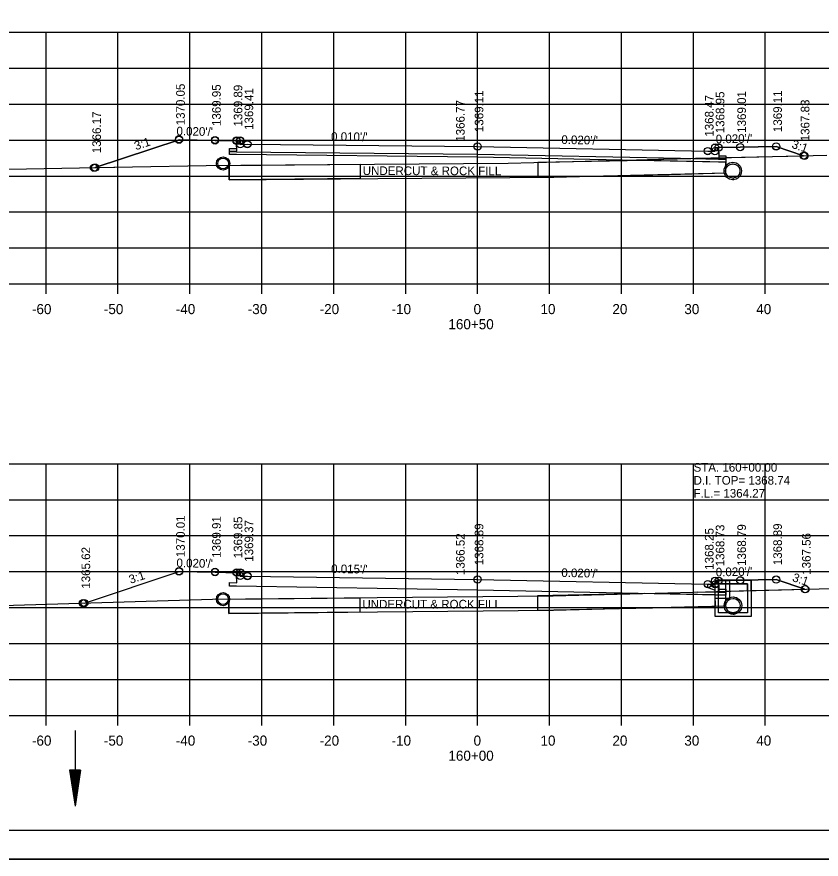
# Model space of a CAD drawing. Extents: x 1374311 to 1383814, y 384102 to 406278.
# Drawn here: x 1381564.6 to 1381676.4, y 394138.1 to 394255.3 of the extents above; entities that cross this region are included whole.
import ezdxf

# ---------------------------------------------------------------- set-up
doc = ezdxf.new("R2010")
doc.units = 0
for name, color, linetype in [('R_Axis', 7, 'Continuous'), ('R_Axis Annot', 7, 'Continuous'), ('R_Border', 7, 'Continuous'), ('R_Draft', 7, 'Continuous'), ('R_Exist Surface', 7, 'Continuous'), ('R_Fin Surface', 7, 'Continuous'), ('R_Grid', 7, 'Continuous'), ('R_No Plot', 7, 'Continuous'), ('R_Water', 7, 'Continuous'), ('R_Water Annot', 7, 'Continuous'), ('R_Xsect Elev', 7, 'Continuous'), ('R_Xsect Slope', 7, 'Continuous')]:
    doc.layers.add(name, color=color, linetype=linetype)

msp = doc.modelspace()

# ---------------------------------------------------------------- linework, layer by layer
at = {"layer": 'R_Axis'}
for p, q in [((1381488.66, 394218.13), (1381768.66, 394218.13)), ((1381568.66, 394216.73), (1381568.66, 394218.13)), ((1381578.66, 394216.73), (1381578.66, 394218.13)), ((1381588.66, 394216.73), (1381588.66, 394218.13)), ((1381598.66, 394216.73), (1381598.66, 394218.13)), ((1381608.66, 394216.73), (1381608.66, 394218.13)), ((1381618.66, 394216.73), (1381618.66, 394218.13)), ((1381628.66, 394216.73), (1381628.66, 394218.13)), ((1381638.66, 394216.73), (1381638.66, 394218.13)), ((1381648.66, 394216.73), (1381648.66, 394218.13)), ((1381658.66, 394216.73), (1381658.66, 394218.13)), ((1381668.66, 394216.73), (1381668.66, 394218.13)), ((1381488.66, 394158.13), (1381768.66, 394158.13)), ((1381568.66, 394156.73), (1381568.66, 394158.13)), ((1381578.66, 394156.73), (1381578.66, 394158.13)), ((1381588.66, 394156.73), (1381588.66, 394158.13)), ((1381598.66, 394156.73), (1381598.66, 394158.13)), ((1381608.66, 394156.73), (1381608.66, 394158.13)), ((1381618.66, 394156.73), (1381618.66, 394158.13)), ((1381628.66, 394156.73), (1381628.66, 394158.13)), ((1381638.66, 394156.73), (1381638.66, 394158.13)), ((1381648.66, 394156.73), (1381648.66, 394158.13)), ((1381658.66, 394156.73), (1381658.66, 394158.13)), ((1381668.66, 394156.73), (1381668.66, 394158.13))]:
    msp.add_line(p, q, dxfattribs=at)
at = {"layer": 'R_Border'}
msp.add_line((1381786.84, 394142.13), (1381470.66, 394142.13), dxfattribs=at)
at = {"layer": 'R_Draft'}
for p, q in [((1381571.94, 394150.53), (1381572.69, 394145.53)), ((1381573.44, 394150.53), (1381571.94, 394150.53)), ((1381572.06, 394150.53), (1381572.69, 394146.36)), ((1381572.19, 394150.53), (1381572.69, 394147.22)), ((1381572.31, 394150.53), (1381572.69, 394148.06)), ((1381572.44, 394150.53), (1381572.69, 394148.9)), ((1381572.57, 394150.53), (1381572.69, 394149.74)), ((1381573.44, 394150.53), (1381572.69, 394145.53)), ((1381572.93, 394150.53), (1381572.69, 394148.9)), ((1381573.18, 394150.53), (1381572.69, 394147.22)), ((1381573.31, 394150.53), (1381572.69, 394146.36)), ((1381573.06, 394150.53), (1381572.69, 394148.06)), ((1381572.8, 394150.53), (1381572.69, 394149.74))]:
    msp.add_line(p, q, dxfattribs=at)
at = {"layer": 'R_Exist Surface'}
for p, q in [((1381664.16, 394235.05), (1381664.17, 394234.96)), ((1381664.16, 394232.63), (1381664.17, 394232.54)), ((1381664.19, 394174.61), (1381664.33, 394174.57)), ((1381664.19, 394172.2), (1381664.33, 394172.16))]:
    msp.add_line(p, q, dxfattribs=at)
for points in [[(1381488.66, 394232.72), (1381500.02, 394232.88), (1381512.02, 394233.07), (1381535.87, 394233.51), (1381551.16, 394233.84), (1381580.7, 394234.4), (1381590.91, 394234.6), (1381595.75, 394234.64), (1381632.92, 394234.94), (1381650.75, 394235.4), (1381677.21, 394236.04)], [(1381488.66, 394172.31), (1381491.07, 394172.35), (1381513.16, 394172.76), (1381550.55, 394173.08), (1381551.16, 394173.08), (1381551.8, 394173.1), (1381591.82, 394174.28), (1381614.7, 394174.52), (1381639.15, 394174.75), (1381649.82, 394175.03), (1381679.67, 394175.84), (1381706.34, 394176.23), (1381719.88, 394176.43), (1381727.08, 394176.54), (1381738.04, 394176.72), (1381744.91, 394175.27), (1381745.65, 394175.12), (1381745.84, 394175.19), (1381749.41, 394176.98), (1381749.82, 394177.06), (1381750.91, 394177.2), (1381751.29, 394177.21), (1381759.76, 394177.46), (1381768.66, 394177.27)]]:
    msp.add_lwpolyline(points, dxfattribs=at)
for centre, radius in [((1381593.27, 394234.88), 0.917), ((1381664.14, 394233.83), 1.21), ((1381593.26, 394174.3), 0.917), ((1381664.17, 394173.4), 1.21)]:
    msp.add_circle(centre, radius, dxfattribs=at)
at = {"layer": 'R_Fin Surface'}
for points in [[(1381575.49, 394234.3), (1381587.15, 394238.18), (1381592.15, 394238.08), (1381595.15, 394238.02), (1381595.65, 394238.02), (1381595.66, 394237.52), (1381596.66, 394237.54), (1381628.66, 394237.24), (1381660.66, 394236.6), (1381661.66, 394236.58), (1381661.67, 394237.08), (1381662.17, 394237.08), (1381665.17, 394237.14), (1381670.17, 394237.24), (1381673.99, 394235.96)], [(1381662.17, 394236.72), (1381662.18, 394235.57), (1381663.18, 394235.56), (1381663.17, 394235.06), (1381662.17, 394235.08), (1381628.66, 394235.75), (1381595.15, 394236.11), (1381594.15, 394236.12), (1381594.16, 394236.62), (1381595.16, 394236.6), (1381595.15, 394237.7)], [(1381594.13, 394234.61), (1381594.12, 394232.61), (1381614.77, 394232.79), (1381639.24, 394232.98), (1381649.93, 394233.24), (1381663.19, 394233.58), (1381663.22, 394235.04)], [(1381573.99, 394173.75), (1381587.15, 394178.14), (1381592.15, 394178.04), (1381595.15, 394177.98), (1381595.65, 394177.98), (1381595.66, 394177.48), (1381596.66, 394177.5), (1381628.66, 394177.02), (1381660.66, 394176.38), (1381661.66, 394176.36), (1381661.67, 394176.86), (1381662.17, 394176.86), (1381665.17, 394176.92), (1381670.17, 394177.02), (1381674.17, 394175.69)], [(1381662.17, 394176.5), (1381662.18, 394175.35), (1381663.18, 394175.35), (1381663.17, 394174.85), (1381662.17, 394174.87), (1381628.66, 394175.54), (1381595.15, 394176.09), (1381594.15, 394176.1), (1381594.16, 394176.6), (1381595.16, 394176.57), (1381595.15, 394177.67)], [(1381594.07, 394174.31), (1381594.07, 394172.3), (1381614.72, 394172.52), (1381639.19, 394172.75), (1381649.87, 394173.03), (1381663.14, 394173.39), (1381663.17, 394174.85)]]:
    msp.add_lwpolyline(points, dxfattribs=at)
for points in [[(1381594.13, 394234.61), (1381612.34, 394234.77), (1381612.34, 394232.77), (1381594.12, 394232.61)], [(1381637.03, 394234.93), (1381637.02, 394232.98), (1381655.28, 394233.36), (1381663.19, 394233.58), (1381663.17, 394235.06), (1381651.95, 394235.29), (1381637.03, 394235)], [(1381636.97, 394174.7), (1381636.97, 394172.75), (1381655.23, 394173.16), (1381661.73, 394173.34), (1381661.7, 394174.9), (1381651.89, 394175.08), (1381636.98, 394174.77)], [(1381594.07, 394174.31), (1381612.28, 394174.5), (1381612.28, 394172.5), (1381594.07, 394172.3)]]:
    msp.add_lwpolyline(points, close=True, dxfattribs=at)
at = {"layer": 'R_Grid'}
for p, q in [((1381488.66, 394253.13), (1381768.66, 394253.13)), ((1381568.66, 394218.13), (1381568.66, 394253.13)), ((1381578.66, 394218.13), (1381578.66, 394253.13)), ((1381588.66, 394218.13), (1381588.66, 394253.13)), ((1381598.66, 394218.13), (1381598.66, 394253.13)), ((1381608.66, 394218.13), (1381608.66, 394253.13)), ((1381618.66, 394218.13), (1381618.66, 394253.13)), ((1381628.66, 394218.13), (1381628.66, 394253.13)), ((1381638.66, 394218.13), (1381638.66, 394253.13)), ((1381648.66, 394218.13), (1381648.66, 394253.13)), ((1381658.66, 394218.13), (1381658.66, 394253.13)), ((1381668.66, 394218.13), (1381668.66, 394253.13)), ((1381488.66, 394248.13), (1381768.66, 394248.13)), ((1381488.66, 394243.13), (1381768.66, 394243.13)), ((1381488.66, 394238.13), (1381768.66, 394238.13)), ((1381488.66, 394233.13), (1381768.66, 394233.13)), ((1381488.66, 394228.13), (1381768.66, 394228.13)), ((1381488.66, 394223.13), (1381768.66, 394223.13)), ((1381488.66, 394218.13), (1381768.66, 394218.13)), ((1381488.66, 394193.13), (1381768.66, 394193.13)), ((1381568.66, 394158.13), (1381568.66, 394193.13)), ((1381578.66, 394158.13), (1381578.66, 394193.13)), ((1381588.66, 394158.13), (1381588.66, 394193.13)), ((1381598.66, 394158.13), (1381598.66, 394193.13)), ((1381608.66, 394158.13), (1381608.66, 394193.13)), ((1381618.66, 394158.13), (1381618.66, 394193.13)), ((1381628.66, 394158.13), (1381628.66, 394193.13)), ((1381638.66, 394158.13), (1381638.66, 394193.13)), ((1381648.66, 394158.13), (1381648.66, 394193.13)), ((1381658.66, 394158.13), (1381658.66, 394193.13)), ((1381668.66, 394158.13), (1381668.66, 394193.13)), ((1381488.66, 394188.13), (1381768.66, 394188.13)), ((1381488.66, 394183.13), (1381768.66, 394183.13)), ((1381488.66, 394178.13), (1381768.66, 394178.13)), ((1381488.66, 394173.13), (1381768.66, 394173.13)), ((1381488.66, 394168.13), (1381768.66, 394168.13)), ((1381488.66, 394163.13), (1381768.66, 394163.13)), ((1381488.66, 394158.13), (1381768.66, 394158.13))]:
    msp.add_line(p, q, dxfattribs=at)
at = {"layer": 'R_No Plot'}
msp.add_line((1381458.26, 394138.15), (1381791.59, 394138.15), dxfattribs=at)
for points in [[(1381458.25, 394351.49), (1381791.59, 394351.49), (1381791.59, 394138.15), (1381458.25, 394138.15)], [(1381704.58, 394347.59), (1381704.58, 394337.71), (1381740.31, 394337.71), (1381740.31, 394334.79), (1381763.51, 394334.79), (1381763.51, 394311.58), (1381786.84, 394311.58), (1381786.84, 394142.13), (1381470.66, 394142.13), (1381470.66, 394347.59)], [(1381575.49, 394234.3), (1381580.7, 394234.4), (1381590.91, 394234.6), (1381595.75, 394234.64), (1381632.92, 394234.94), (1381650.75, 394235.4), (1381656.86, 394235.55), (1381628.66, 394236.11), (1381595.15, 394236.47), (1381594.15, 394236.48), (1381594.16, 394236.98), (1381595.16, 394236.96), (1381595.15, 394238.02), (1381592.15, 394238.08), (1381587.15, 394238.18)], [(1381663.17, 394235.7), (1381673.99, 394235.96), (1381670.17, 394237.24), (1381665.17, 394237.14), (1381662.17, 394237.08), (1381662.18, 394235.93), (1381663.18, 394235.92)], [(1381656.86, 394235.55), (1381663.17, 394235.7), (1381663.17, 394235.42), (1381662.17, 394235.44)], [(1381663.17, 394175.39), (1381674.17, 394175.69), (1381670.17, 394177.02), (1381665.17, 394176.92), (1381662.17, 394176.86), (1381662.18, 394175.71), (1381663.18, 394175.71)], [(1381659.25, 394175.29), (1381663.17, 394175.39), (1381663.17, 394175.21), (1381662.17, 394175.23)]]:
    msp.add_lwpolyline(points, close=True, dxfattribs=at)
for centre in [(1381587.15, 394238.24), (1381587.15, 394238.22), (1381587.15, 394238.18), (1381592.15, 394238.14), (1381592.15, 394238.12), (1381592.15, 394238.08), (1381595.15, 394238.08), (1381595.15, 394238.06), (1381595.15, 394238.02), (1381595.65, 394238.08), (1381595.65, 394238.06), (1381595.65, 394238.02), (1381595.66, 394237.56), (1381596.66, 394237.6), (1381596.66, 394237.58), (1381596.66, 394237.54), (1381628.66, 394237.25), (1381628.66, 394237.24), (1381628.66, 394237.24), (1381660.66, 394236.61), (1381660.66, 394236.6), (1381660.66, 394236.6), (1381661.66, 394236.58), (1381661.67, 394237.09), (1381661.67, 394237.08), (1381661.67, 394237.08), (1381662.17, 394237.09), (1381662.17, 394237.08), (1381662.17, 394237.08), (1381665.17, 394237.15), (1381665.17, 394237.14), (1381665.17, 394237.14), (1381670.17, 394237.25), (1381670.17, 394237.24), (1381670.17, 394237.24), (1381673.99, 394235.96), (1381673.99, 394235.96), (1381674.12, 394235.94), (1381575.32, 394234.29), (1381575.32, 394234.29), (1381575.37, 394234.29), (1381575.37, 394234.29), (1381575.49, 394234.3), (1381575.49, 394234.3), (1381587.15, 394178.19), (1381587.15, 394178.19), (1381587.15, 394178.14), (1381592.15, 394178.09), (1381592.15, 394178.09), (1381592.15, 394178.04), (1381595.15, 394178.03), (1381595.15, 394178.03), (1381595.15, 394177.98), (1381595.65, 394178.03), (1381595.65, 394178.03), (1381595.65, 394177.98), (1381595.66, 394177.53), (1381596.66, 394177.55), (1381596.66, 394177.55), (1381596.66, 394177.5), (1381628.66, 394177.03), (1381628.66, 394177.02), (1381628.66, 394177.02), (1381661.67, 394176.87), (1381661.67, 394176.86), (1381661.67, 394176.86), (1381662.17, 394176.87), (1381662.17, 394176.86), (1381662.17, 394176.86), (1381665.17, 394176.93), (1381665.17, 394176.92), (1381665.17, 394176.92), (1381670.17, 394177.03), (1381670.17, 394177.02), (1381670.17, 394177.02), (1381660.66, 394176.39), (1381660.66, 394176.38), (1381660.66, 394176.38), (1381661.66, 394176.36), (1381674.17, 394175.69), (1381674.17, 394175.69), (1381674.23, 394175.68), (1381573.76, 394173.73), (1381573.76, 394173.73), (1381573.83, 394173.75), (1381573.83, 394173.75), (1381573.99, 394173.75), (1381573.99, 394173.75)]:
    msp.add_circle(centre, 0.5, dxfattribs=at)
at = {"layer": 'R_Water'}
for p, q in [((1381664.16, 394234.84), (1381664.17, 394234.75)), ((1381664.16, 394234.83), (1381664.3, 394234.79)), ((1381664.16, 394232.84), (1381664.17, 394232.75)), ((1381660.67, 394176.44), (1381662.17, 394175.92)), ((1381661.84, 394176.75), (1381661.92, 394176.92)), ((1381661.84, 394176.75), (1381662.17, 394176.42)), ((1381666.67, 394176.92), (1381661.92, 394176.92)), ((1381666.17, 394176.42), (1381662.17, 394176.42)), ((1381666.17, 394175.42), (1381666.17, 394176.42)), ((1381666.67, 394175.42), (1381666.67, 394176.92)), ((1381660.67, 394175.91), (1381661.67, 394175.56)), ((1381661.67, 394175.42), (1381661.67, 394175.56)), ((1381662.17, 394175.42), (1381662.17, 394175.92)), ((1381664.19, 394174.4), (1381664.33, 394174.37)), ((1381664.19, 394172.4), (1381664.33, 394172.37)), ((1381572.69, 394156.03), (1381572.69, 394145.53))]:
    msp.add_line(p, q, dxfattribs=at)
for points in [[(1381660.67, 394175.91), (1381660.67, 394176.44)], [(1381663.67, 394176.92), (1381663.67, 394174.39), (1381661.67, 394174.39), (1381661.67, 394174.89), (1381663.17, 394174.89), (1381663.17, 394176.91)]]:
    msp.add_lwpolyline(points, dxfattribs=at)
for points in [[(1381664.17, 394176.92), (1381666.67, 394176.92), (1381666.67, 394171.9), (1381664.17, 394171.9), (1381661.67, 394171.9), (1381661.67, 394176.92)], [(1381664.17, 394176.42), (1381666.17, 394176.42), (1381666.17, 394172.4), (1381664.17, 394172.4), (1381662.17, 394172.4), (1381662.17, 394176.42)]]:
    msp.add_lwpolyline(points, close=True, dxfattribs=at)
for centre, radius in [((1381593.27, 394234.88), 0.75), ((1381664.14, 394233.83), 1), ((1381593.26, 394174.3), 0.75), ((1381664.17, 394173.4), 1)]:
    msp.add_circle(centre, radius, dxfattribs=at)

# ---------------------------------------------------------------- texts
at = {"layer": 'R_Axis Annot'}
for s, p in [('-60', (1381566.7, 394213.93)), ('-50', (1381576.7, 394213.93)), ('-40', (1381586.7, 394213.93)), ('-30', (1381596.7, 394213.93)), ('-20', (1381606.7, 394213.93)), ('-10', (1381616.7, 394213.93)), ('0', (1381628.1, 394213.93)), ('10', (1381637.4, 394213.93)), ('20', (1381647.4, 394213.93)), ('30', (1381657.4, 394213.93)), ('40', (1381667.4, 394213.93)), ('160+50', (1381624.6, 394211.83)), ('-60', (1381566.7, 394153.93)), ('-50', (1381576.7, 394153.93)), ('-40', (1381586.7, 394153.93)), ('-30', (1381596.7, 394153.93)), ('-20', (1381606.7, 394153.93)), ('-10', (1381616.7, 394153.93)), ('0', (1381628.1, 394153.93)), ('10', (1381637.4, 394153.93)), ('20', (1381647.4, 394153.93)), ('30', (1381657.4, 394153.93)), ('40', (1381667.4, 394153.93)), ('160+00', (1381624.6, 394151.83))]:
    msp.add_text(s, height=1.4, dxfattribs=at).set_placement(p)
at = {"layer": 'R_Fin Surface'}
msp.add_text('UNDERCUT & ROCK FILL', height=1.2, rotation=359.9024, dxfattribs=at).set_placement((1381612.69, 394233.27))
msp.add_text('UNDERCUT & ROCK FILL', height=1.2, dxfattribs=at).set_placement((1381612.64, 394173))
at = {"layer": 'R_Water Annot'}
for s, p in [('STA. 160+00.00', (1381658.68, 394192.02)), ('D.I. TOP= 1368.74', (1381658.68, 394190.22)), ('F.L.= 1364.27', (1381658.68, 394188.42))]:
    msp.add_text(s, height=1.2, dxfattribs=at).set_placement(p)
at = {"layer": 'R_Xsect Elev'}
for s, p in [('1370.05', (1381587.95, 394240.18)), ('1369.95', (1381592.95, 394240.08)), ('1369.89', (1381595.95, 394240.02)), ('1369.41', (1381597.46, 394239.54)), ('1369.11', (1381629.46, 394239.24)), ('1368.47', (1381661.46, 394238.6)), ('1368.95', (1381662.97, 394239.08)), ('1369.01', (1381665.97, 394239.14)), ('1369.11', (1381670.97, 394239.24)), ('1366.77', (1381626.86, 394237.9)), ('1367.83', (1381674.79, 394237.96)), ('1366.17', (1381576.29, 394236.3)), ('1370.01', (1381587.95, 394180.14)), ('1369.91', (1381592.95, 394180.04)), ('1369.85', (1381595.95, 394179.98)), ('1369.37', (1381597.46, 394179.5)), ('1368.89', (1381629.46, 394179.02)), ('1368.73', (1381662.97, 394178.86)), ('1368.79', (1381665.97, 394178.92)), ('1368.89', (1381670.97, 394179.02)), ('1366.52', (1381626.86, 394177.65)), ('1368.25', (1381661.46, 394178.38)), ('1367.56', (1381674.97, 394177.69)), ('1365.62', (1381574.79, 394175.75))]:
    msp.add_text(s, height=1.2, rotation=90, dxfattribs=at).set_placement(p)
at = {"layer": 'R_Xsect Slope'}
for s, rotation, p in [("0.020'/'", 358.8542, (1381586.78, 394238.79)), ('3:1', 18.4349, (1381581.16, 394236.71)), ("0.010'/'", 359.4539, (1381608.28, 394238.03)), ("0.020'/'", 358.8542, (1381640.29, 394237.6)), ("0.020'/'", 1.1458, (1381661.78, 394237.67)), ('3:1', 341.5651, (1381672.24, 394237.07)), ("0.020'/'", 358.8542, (1381586.78, 394178.75)), ("0.015'/'", 359.1484, (1381608.29, 394177.93)), ("0.020'/'", 358.8542, (1381640.29, 394177.39)), ("0.020'/'", 1.1458, (1381661.78, 394177.46)), ('3:1', 18.4349, (1381580.41, 394176.42)), ('3:1', 341.5651, (1381672.33, 394176.83))]:
    msp.add_text(s, height=1.2, rotation=rotation, dxfattribs=at).set_placement(p)

doc.saveas('drawing.dxf')
